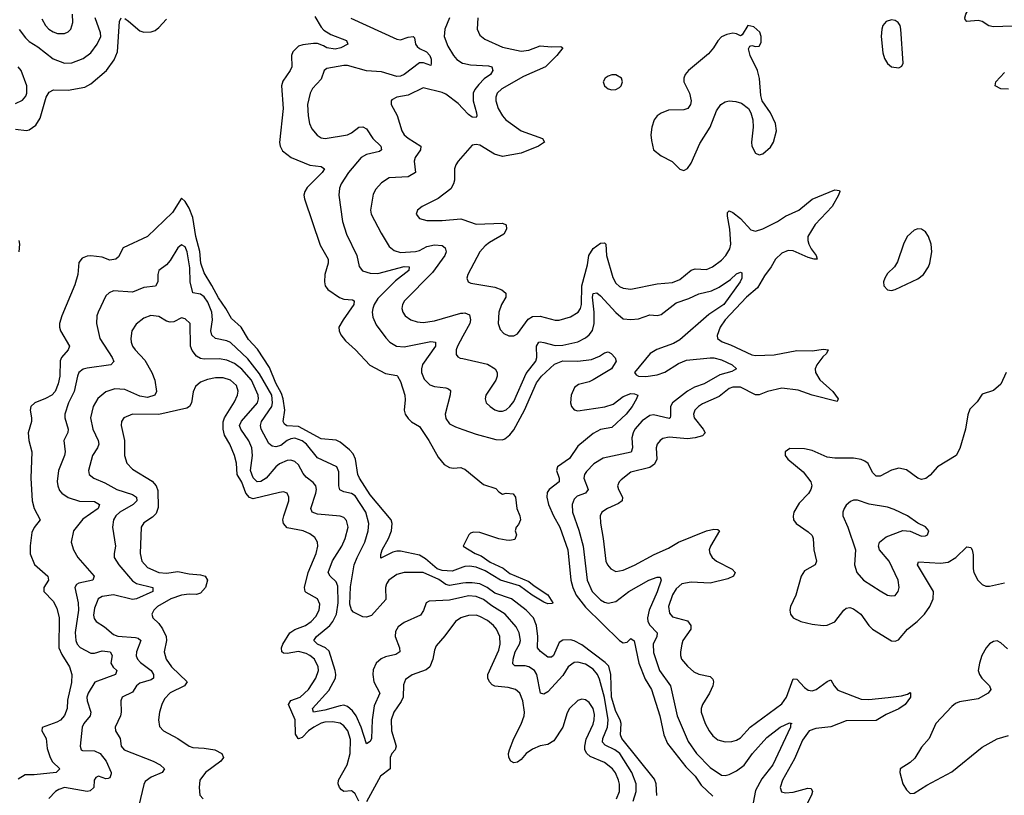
# Model space of a CAD drawing. Header units: inches. Extents: x 1843162 to 1959474, y 907081 to 1016326.
# Tile 335 of 656: x 1937653 to 1942868, y 932729 to 936840. Entities that reach past the tile are written whole.
import ezdxf

# ---------------------------------------------------------------- set-up
doc = ezdxf.new("R2010")
doc.units = ezdxf.units.IN
doc.header["$MEASUREMENT"] = 0
doc.layers.add('B9933', color=7, linetype='Continuous')
doc.layers.add('B9943', color=7, linetype='Continuous')

msp = doc.modelspace()

# ---------------------------------------------------------------- linework, layer by layer
at = {"layer": 'B9933', "color": 5}
for points, elevation in [([(1937630, 936259.7), (1937690, 936253.2), (1937704.1, 936255.9), (1937738.5, 936281.5), (1937762.4, 936317.6), (1937793.5, 936430), (1937810, 936455.9), (1937831.5, 936468.5), (1937910, 936467.2), (1937997.9, 936482.1), (1938030, 936500.6), (1938113.3, 936570), (1938153.7, 936626.3), (1938171.3, 936668.7), (1938182, 936830), (1938189.8, 936850.2)], 520), ([(1937650, 936787.7), (1937683.2, 936743.2), (1937704.1, 936724.1), (1937750, 936695.5), (1937830, 936632.4), (1937890, 936609.4), (1937930, 936611.6), (1937990, 936634.4), (1938030, 936665), (1938064.1, 936710), (1938082, 936750), (1938081.9, 936770), (1938053.1, 936850)], 540), ([(1937770, 936844.4), (1937789.1, 936810), (1937807.6, 936790), (1937830, 936774.9), (1937852.7, 936767.3), (1937890, 936767.1), (1937910, 936774.9), (1937924, 936790), (1937934.3, 936825.7), (1937932.4, 936870)], 560), ([(1938210, 936845.7), (1938230, 936832.4), (1938290, 936781.3), (1938310, 936773.4), (1938350, 936774.7), (1938370, 936783.2), (1938390, 936799.1), (1938430, 936842.9)], 520), ([(1939216.9, 936856.9), (1939250, 936799.5), (1939264.1, 936784.1), (1939300.6, 936760.6), (1939384.9, 936730), (1939390.8, 936710), (1939353.4, 936690), (1939324.4, 936684.4), (1939279.3, 936690), (1939261.6, 936701.6), (1939230, 936713), (1939210, 936714.6), (1939153, 936707), (1939130, 936699.8), (1939098.9, 936670), (1939093.5, 936650), (1939094.3, 936590), (1939086.4, 936570), (1939046.2, 936513.8), (1939039, 936490), (1939048.6, 936370), (1939028.6, 936188.6), (1939032.4, 936170), (1939045.6, 936145.6), (1939090.2, 936110.2), (1939190, 936069.1), (1939250, 936062), (1939268, 936050), (1939254.9, 936030), (1939175.6, 935950), (1939163.2, 935930), (1939158.8, 935910), (1939160.7, 935890), (1939244.2, 935644.2), (1939286.3, 935570), (1939287.4, 935550), (1939269.1, 935490), (1939267.9, 935450), (1939271.8, 935430), (1939286, 935410), (1939347.1, 935367.1), (1939370, 935358.4), (1939415.1, 935355.1), (1939425.5, 935350), (1939423.2, 935330), (1939365.5, 935250), (1939343.5, 935210), (1939345.5, 935190), (1939354.3, 935170), (1939378.4, 935138.4), (1939432, 935090), (1939508.4, 935008.4), (1939590, 934965), (1939650, 934954.6), (1939654.6, 934950), (1939670, 934922), (1939692.5, 934850), (1939695, 934825), (1939689.1, 934770), (1939694.9, 934750), (1939710, 934725.5), (1939727.8, 934707.8), (1939770, 934683.8), (1939820.9, 934610), (1939870, 934521.3), (1939901.6, 934481.6), (1939930, 934466.4), (1939950, 934463.1), (1939990, 934466.4), (1940000, 934462)], 520), ([(1939407.3, 936847.3), (1939650, 936736.5), (1939670, 936733.4), (1939710, 936747.3), (1939737.3, 936750), (1939744.2, 936744.2), (1939749.4, 936710), (1939757.7, 936697.7), (1939770, 936686.8), (1939807.9, 936670), (1939824.6, 936650), (1939831.8, 936630), (1939832.5, 936607.5), (1939830, 936597.2), (1939792, 936612), (1939770, 936611.2), (1939689.2, 936550), (1939670, 936540.2), (1939650, 936538.3), (1939570, 936564.1), (1939490, 936569.1), (1939390, 936596.7), (1939370, 936597.1), (1939279.6, 936580.4), (1939265.4, 936570), (1939250, 936524.8), (1939204.8, 936475.2), (1939191.5, 936450), (1939177.6, 936390), (1939180.2, 936330), (1939188.4, 936290), (1939200.7, 936260.7), (1939227.9, 936227.9), (1939250, 936212.9), (1939270.2, 936210.2), (1939390, 936229.6), (1939410, 936239.5), (1939450, 936270.7), (1939470, 936272.6), (1939490, 936261.1), (1939523.2, 936210), (1939565.8, 936170), (1939568.9, 936150), (1939558, 936142), (1939490, 936125), (1939461.7, 936110), (1939394.1, 936030), (1939355.3, 935970), (1939347.2, 935947.2), (1939344.3, 935910), (1939362.8, 935770), (1939383.7, 935703.7), (1939439.3, 935590), (1939451, 935531), (1939469.5, 935509.5), (1939510, 935497.2), (1939550, 935494.2), (1939690, 935531), (1939716.4, 935530), (1939714.4, 935510), (1939644, 935456), (1939550, 935362.9), (1939530.1, 935330), (1939523.9, 935310), (1939520.6, 935290), (1939523.8, 935263.8), (1939541.8, 935221.8), (1939593, 935153), (1939613.8, 935130), (1939648.5, 935110), (1939690, 935105.9), (1939830, 935133.6), (1939855.3, 935130), (1939855.3, 935110), (1939787.3, 935012.7), (1939781.3, 934990), (1939781.7, 934970), (1939795.2, 934935.2), (1939824.7, 934904.7), (1939850, 934895.2), (1939909.4, 934889.4), (1939924.3, 934884.3), (1939934.4, 934874.4), (1939932.5, 934852.5), (1939905.9, 934750), (1939910, 934726.7), (1939930, 934698), (1939961.4, 934681.4), (1940000, 934667.7)], 540), ([(1939929.4, 936850), (1939904.6, 936790), (1939902, 936750), (1939920.3, 936700.3), (1939950.1, 936650.1), (1939968.9, 936628.9), (1939997.6, 936610), (1940000, 936609.5)], 560), ([(1937630, 936396.1), (1937667.1, 936412.9), (1937685.5, 936434.5), (1937691.6, 936450), (1937691.3, 936490), (1937661.1, 936570), (1937645.4, 936590)], 540), ([(1940000, 936369.2), (1939975.6, 936395.6), (1939910, 936445.6), (1939890, 936454.9), (1939790, 936479.5), (1939710, 936439.5), (1939650.3, 936429.7), (1939624.9, 936415.1), (1939620.7, 936410), (1939620.5, 936390), (1939651.6, 936331.6), (1939677.8, 936250), (1939690.1, 936230.1), (1939710, 936211.3), (1939776.9, 936170), (1939775.5, 936150), (1939748.6, 936110), (1939742.5, 936090), (1939750.3, 936030), (1939710, 936007.6), (1939610, 936002.5), (1939570, 935976), (1939539, 935941), (1939525.2, 935914.8), (1939511.2, 935830), (1939515.5, 935810), (1939567.8, 935707.8), (1939610, 935638), (1939636, 935616), (1939670, 935606.9), (1939750, 935611.7), (1939770, 935616.4), (1939810, 935638.6), (1939850, 935647.2), (1939890, 935642.6), (1939906.8, 935630), (1939912.1, 935610), (1939904.4, 935590), (1939839.2, 935500.8), (1939692.1, 935350), (1939680.7, 935330), (1939677.2, 935310), (1939682.2, 935290), (1939695.6, 935270), (1939724.4, 935250), (1939758.4, 935238.4), (1939790, 935234.6), (1939850, 935243.5), (1939990, 935284.3), (1940000, 935285.2)], 560), ([(1940000, 936118.4), (1939974.9, 936090), (1939962.3, 936070), (1939956.9, 936050), (1939955.5, 935990), (1939950.2, 935969.8), (1939935.8, 935944.2), (1939870, 935892.6), (1939784.9, 935850), (1939760.5, 935830), (1939752.7, 935810), (1939770, 935786), (1939810, 935776.5), (1939890, 935775.8), (1939990, 935784.8), (1940000, 935781.1)], 580), ([(1940000, 933937.6), (1939943.6, 933916.4), (1939890, 933921.3), (1939863.8, 933930), (1939802.8, 933982.8), (1939770, 934001.9), (1939670, 934022.4), (1939650, 934023.2), (1939630, 934017.2), (1939566.6, 933986.6), (1939565.7, 934005.7), (1939572.2, 934030), (1939607.1, 934090), (1939622, 934130), (1939626.6, 934170), (1939620.5, 934190), (1939510, 934321.6), (1939452.7, 934410), (1939443.4, 934430), (1939431.1, 934511.1), (1939418.7, 934538.7), (1939399.7, 934559.7), (1939350, 934600.9), (1939330, 934611.9), (1939250, 934617.6), (1939130, 934683.5), (1939067.9, 934687.9), (1939056.4, 934696.4), (1939049.1, 934710), (1939057.6, 934770), (1939048.3, 934830), (1939039.1, 934859.1), (1939010, 934913.2), (1938975.7, 934995.7), (1938913.1, 935093.1), (1938864.1, 935144.1), (1938826.8, 935210), (1938775.4, 935255.4), (1938744.7, 935310), (1938705.3, 935365.3), (1938671.4, 935431.4), (1938630, 935497.5), (1938611.7, 935550), (1938607.8, 935612.2), (1938585.9, 935690), (1938570, 935792), (1938550, 935841.1), (1938530, 935875.8), (1938510, 935894), (1938462.5, 935817.5), (1938330, 935691.7), (1938200.8, 935630), (1938176.1, 935583.9), (1938162, 935570), (1938130, 935566.2), (1938090, 935580.8), (1938030, 935588), (1938010, 935587.1), (1937983.6, 935576.4), (1937967.2, 935552.8), (1937960.3, 935490), (1937945.1, 935434.9), (1937877.1, 935270), (1937864.8, 935230), (1937864, 935210), (1937869.4, 935190), (1937917.2, 935110), (1937909.3, 935090), (1937875.1, 935050), (1937867.5, 935032.5), (1937865.6, 934950), (1937857.5, 934910), (1937840.9, 934870), (1937822.5, 934850), (1937790, 934831.7), (1937733.7, 934810), (1937712.8, 934790), (1937708.2, 934770), (1937716.5, 934730), (1937715, 934710), (1937698, 934650), (1937701.2, 934610), (1937717.1, 934550), (1937712.5, 934410), (1937718.4, 934290), (1937728.9, 934248.9), (1937761.3, 934190), (1937730, 934148.4), (1937717.7, 934122.3), (1937707.9, 934052.1), (1937708.2, 934008.2), (1937731.7, 933951.7), (1937801.7, 933890), (1937805.5, 933870), (1937780.3, 933830), (1937780.9, 933810), (1937830, 933758.3), (1937850, 933721.6), (1937861.7, 933670), (1937861.2, 933510), (1937875.7, 933475.7), (1937917.3, 933410), (1937929, 933369), (1937926.9, 933326.9), (1937906.2, 933233.8), (1937905, 933190), (1937890, 933152.8), (1937870, 933128.1), (1937850, 933116.2), (1937771.9, 933088.1), (1937770.3, 933070), (1937792.7, 933030), (1937797.8, 932977.8), (1937813.8, 932930), (1937826.4, 932906.4), (1937864.9, 932870), (1937846, 932850), (1937730, 932837.1), (1937682.7, 932837.3), (1937645.1, 932814.9)], 520), ([(1937650.7, 935610), (1937654.3, 935650), (1937649.8, 935670)], 520), ([(1940000, 933853.5), (1939930, 933841.9), (1939910, 933847.3), (1939872.5, 933872.5), (1939790, 933910.3), (1939690, 933910.6), (1939650, 933899.8), (1939608.2, 933870), (1939595.6, 933850), (1939591, 933830), (1939592.6, 933767.4), (1939517, 933683), (1939490, 933672.5), (1939470, 933674.2), (1939420.5, 933700.5), (1939410, 933712.8), (1939402.5, 933742.5), (1939405.3, 933834.7), (1939424.9, 933950), (1939439.7, 933990), (1939481, 934070), (1939499.2, 934130), (1939501.9, 934170), (1939485.8, 934230), (1939430, 934316.4), (1939410, 934328.3), (1939370, 934337.5), (1939348.4, 934348.4), (1939342.9, 934370), (1939344, 934444), (1939332.7, 934470), (1939230, 934518), (1939172.5, 934590), (1939150, 934608.4), (1939110, 934621.9), (1939090, 934619.1), (1939070, 934609.5), (1939036.6, 934583.4), (1939010, 934576.5), (1938990, 934578.8), (1938972.9, 934592.9), (1938931.6, 934670), (1938928.7, 934690), (1938933.7, 934710), (1938988, 934790), (1938992.9, 934810), (1938987.8, 934850), (1938922.9, 934962.9), (1938861.6, 935041.6), (1938770, 935129.2), (1938750, 935137.8), (1938689.9, 935149.9), (1938670, 935168.4), (1938664.9, 935190), (1938674.2, 935250), (1938671.2, 935290), (1938650, 935342.2), (1938630, 935370.6), (1938610, 935385.6), (1938570, 935392), (1938556.8, 935450), (1938554.5, 935525.5), (1938540.2, 935610), (1938530, 935636.9), (1938510, 935646.6), (1938490, 935631.3), (1938450, 935564), (1938430, 935541.5), (1938390.3, 935510), (1938384.2, 935490), (1938385.2, 935450), (1938372.1, 935427.9), (1938310, 935421.2), (1938250, 935395), (1938150, 935402.4), (1938127, 935393), (1938110, 935375.6), (1938068, 935290), (1938061.8, 935270), (1938060.2, 935230), (1938078.2, 935150), (1938142.7, 935050), (1938152.1, 935027.9), (1938136.3, 935010), (1938010, 934993.6), (1937990, 934988), (1937967.1, 934970), (1937958.5, 934950), (1937941.2, 934870), (1937910.8, 934810), (1937891.5, 934750), (1937892.1, 934730), (1937909.3, 934670), (1937907.5, 934652.5), (1937886.5, 934610), (1937893.5, 934550), (1937890.2, 934530), (1937858, 934450), (1937852.3, 934392.3), (1937855, 934370), (1937864.8, 934344.8), (1937876.5, 934330), (1937910, 934307.5), (1937970, 934287.7), (1938050, 934286.7), (1938076.1, 934270), (1938068, 934250), (1937987.6, 934192.4), (1937938.3, 934130), (1937925.3, 934070), (1937937.2, 934030), (1937960.2, 933990), (1938046.7, 933890), (1938040.4, 933870), (1937965.7, 933854.3), (1937953.2, 933846.8), (1937944.8, 933830), (1937963.1, 933750), (1937965.3, 933710), (1937947.1, 933592.9), (1937949.7, 933549.7), (1937958.2, 933530), (1937973.1, 933513.1), (1938030, 933481.7), (1938050, 933482.5), (1938090, 933494.8), (1938132.8, 933490), (1938142.7, 933470), (1938136.6, 933430), (1938147.6, 933407.6), (1938167.6, 933390), (1938161.1, 933370), (1938051.7, 933328.3), (1938015.2, 933270), (1938009.5, 933250), (1938010.1, 933230), (1938029.5, 933170), (1938025.7, 933150), (1937992.9, 933110), (1937983.5, 933090), (1937972.8, 932990), (1937979.5, 932970), (1937986.2, 932966.2), (1938050, 932964.4), (1938079.8, 932950), (1938110.6, 932910), (1938138.2, 932850), (1938137.3, 932842.7), (1938130, 932821.6), (1938121.4, 932818.6), (1938110, 932816.4), (1938070, 932831.4), (1938056.6, 932823.4), (1938047, 932810), (1938045.1, 932770), (1938026.9, 932753.1), (1938010, 932749.5), (1937890, 932770.3), (1937859.8, 932760.2), (1937842.3, 932750), (1937807.5, 932712.5)], 540), ([(1940000, 933779.7), (1939930, 933764), (1939822.2, 933757.8), (1939806.7, 933750), (1939791.9, 933708.1), (1939775.4, 933684.6), (1939690, 933644.8), (1939657.5, 933622.5), (1939643.5, 933596.5), (1939642, 933570), (1939664.8, 933510), (1939666, 933490), (1939644.6, 933475.4), (1939590, 933463.4), (1939567.3, 933452.7), (1939542, 933430), (1939525, 933395), (1939523.7, 933370), (1939529.5, 933330), (1939560.5, 933270), (1939530, 933203.6), (1939520.7, 933130), (1939516.1, 933030), (1939510, 933013.6), (1939490, 933002), (1939461.6, 933090), (1939435.4, 933150), (1939416.4, 933176.4), (1939390, 933199.9), (1939370, 933206.2), (1939350, 933203.3), (1939270, 933181.2), (1939209.6, 933170), (1939203.5, 933190), (1939290, 933284.8), (1939325, 933350), (1939327.4, 933370), (1939323.6, 933390), (1939292.3, 933492.3), (1939272.9, 933510), (1939230.7, 933530), (1939210.7, 933550), (1939225, 933570), (1939296.3, 933630), (1939312.3, 933650), (1939330.6, 933690), (1939339.4, 933750), (1939338.1, 933838.1), (1939330, 933860.3), (1939297.2, 933890), (1939286.5, 933910), (1939309, 933971), (1939359.6, 934050), (1939377.7, 934090), (1939392, 934150), (1939384.9, 934184.9), (1939370, 934201.4), (1939350, 934208.1), (1939230, 934219.6), (1939201.8, 934230), (1939194.7, 934250), (1939221.9, 934330), (1939225.2, 934350), (1939221, 934370), (1939206.9, 934386.9), (1939170, 934415), (1939154.6, 934434.6), (1939130, 934481.4), (1939110, 934498.7), (1939090, 934505), (1939070, 934504.1), (1939030, 934486.8), (1939009.7, 934470.3), (1938958.4, 934410), (1938930, 934393.2), (1938910, 934391.1), (1938890, 934412.2), (1938874.7, 934450), (1938885.9, 934530), (1938882.7, 934570), (1938867.5, 934607.5), (1938823.9, 934670), (1938818, 934690), (1938827.5, 934712.5), (1938912.3, 934810), (1938918.7, 934830), (1938917, 934850), (1938880.6, 934930), (1938830, 934987.4), (1938790, 935018.3), (1938750, 935034.8), (1938710, 935042.1), (1938630, 935040.3), (1938610, 935044.9), (1938590, 935056.4), (1938566.1, 935086.1), (1938558.5, 935110), (1938556.5, 935230), (1938530, 935254.5), (1938510, 935259.7), (1938470, 935238.2), (1938450, 935236), (1938430, 935242.4), (1938390, 935266.5), (1938347, 935273), (1938310, 935258.7), (1938270, 935226), (1938246.9, 935190), (1938241.2, 935150), (1938243.2, 935130), (1938250.2, 935110), (1938264.3, 935090), (1938315.9, 935035.9), (1938353.8, 934970), (1938369.1, 934930), (1938377, 934870), (1938368, 934850), (1938330, 934838.2), (1938290, 934845.2), (1938210, 934880.6), (1938156.7, 934883.3), (1938110, 934868), (1938067.2, 934832.8), (1938042.3, 934790), (1938028.8, 934730), (1938040.1, 934670), (1938069.5, 934610), (1938072.4, 934590), (1938065.9, 934570), (1938038.9, 934530), (1938016.9, 934450), (1938021.1, 934430), (1938045.5, 934410), (1938104.5, 934384.5), (1938167.2, 934350), (1938250, 934323.9), (1938272.1, 934310), (1938273.8, 934290), (1938254.2, 934270), (1938184.1, 934230), (1938162.4, 934210), (1938150.1, 934190), (1938144.8, 934150), (1938159.7, 934050), (1938152.8, 934010), (1938154.3, 933990), (1938178, 933950), (1938250, 933865.4), (1938271.2, 933851.2), (1938358.3, 933830), (1938359, 933810), (1938271, 933770), (1938250, 933767.1), (1938150, 933792.3), (1938090, 933783.7), (1938069.6, 933770.4), (1938062.9, 933757.1), (1938050, 933720.7), (1938044.6, 933684.6), (1938046.7, 933666.7), (1938057.8, 933650), (1938102.2, 933622.2), (1938150, 933580.7), (1938173.2, 933573.2), (1938266.2, 933566.2), (1938281.2, 933561.2), (1938294.2, 933550), (1938271.3, 933490), (1938270, 933468.2), (1938276.6, 933450), (1938293.2, 933433.2), (1938349.5, 933390), (1938361.7, 933370), (1938361.8, 933350), (1938350, 933342), (1938290, 933323), (1938272.1, 933310), (1938250, 933276), (1938195.5, 933250), (1938188.9, 933230), (1938191, 933170), (1938186.2, 933150), (1938158.2, 933090), (1938160.7, 933070), (1938184.4, 933030), (1938190.3, 932990), (1938207, 932970), (1938359.6, 932910), (1938396.5, 932890), (1938419.5, 932870), (1938408.4, 932850), (1938350, 932825.8), (1938317.7, 932802.3), (1938310, 932786.6), (1938284.6, 932675.4)], 560), ([(1940000, 935162.2), (1939971.8, 935110), (1939964.7, 935090), (1939965.3, 935065.3), (1939973.7, 935053.7), (1939986.6, 935046.6), (1940000, 935043.6)], 560), ([(1939450, 932697.7), (1939430, 932736.3), (1939416.3, 932750), (1939410, 932753.5), (1939370, 932749.8), (1939358.1, 932758.1), (1939346.2, 932770), (1939339.6, 932790), (1939342, 932810), (1939388.2, 932890), (1939404.3, 932950), (1939404.4, 933024.4), (1939391.4, 933070), (1939370, 933098), (1939350, 933111), (1939310, 933118.7), (1939270, 933116.1), (1939250, 933112), (1939210.2, 933090), (1939183, 933070), (1939150, 933036.2), (1939130, 933027.6), (1939127.2, 933030), (1939113.9, 933053.9), (1939113, 933130), (1939077.5, 933210), (1939089.2, 933230.8), (1939138.2, 933250), (1939183.4, 933290), (1939221.6, 933350), (1939234.9, 933390), (1939233.5, 933410), (1939213.7, 933450), (1939190.6, 933470), (1939170, 933479.9), (1939130, 933491.3), (1939070, 933481.2), (1939050, 933482.1), (1939041.6, 933490), (1939040.3, 933510), (1939046.1, 933530), (1939084.7, 933590), (1939110, 933608.1), (1939167.4, 933630), (1939197.7, 933650), (1939222.3, 933677.7), (1939239.9, 933710), (1939242, 933742), (1939229.9, 933769.9), (1939170, 933803.9), (1939165, 933810), (1939162.4, 933830), (1939181.1, 933910), (1939223.9, 934010), (1939232.9, 934050), (1939231.2, 934070), (1939215.6, 934095.6), (1939190, 934115), (1939154, 934130), (1939070, 934147.5), (1939049.6, 934169.6), (1939047.4, 934190), (1939052, 934210), (1939077.8, 934290), (1939079.3, 934310), (1939070, 934330.9), (1939050, 934337.2), (1939030, 934334.4), (1938890, 934300.8), (1938870, 934307.3), (1938850.2, 934330.2), (1938830, 934388.9), (1938805.1, 934430), (1938800.8, 934490), (1938791, 934531), (1938765.5, 934590), (1938737.6, 934637.6), (1938730.4, 934670), (1938731.2, 934708.8), (1938737.1, 934730), (1938790, 934814), (1938806.1, 934850), (1938810.4, 934870.4), (1938801.2, 934901.2), (1938770, 934929), (1938730, 934942.3), (1938690, 934941), (1938647.5, 934932.5), (1938610, 934918.9), (1938584.2, 934895.8), (1938572.3, 934867.7), (1938562.4, 934810), (1938551.7, 934790), (1938538.9, 934781.1), (1938390, 934748.3), (1938250.1, 934749.9), (1938204.6, 934730), (1938192.4, 934710), (1938190.2, 934690), (1938208.6, 934610), (1938208.6, 934530), (1938219.7, 934490), (1938250, 934458.5), (1938354.3, 934394.3), (1938376.5, 934370), (1938385.5, 934345.5), (1938386.1, 934253.9), (1938376.7, 934223.3), (1938356.9, 934203.1), (1938310, 934173.3), (1938295.9, 934150), (1938290.8, 934010), (1938300.2, 933970), (1938330, 933936.6), (1938390, 933910.9), (1938430, 933907.2), (1938490, 933915.7), (1938550, 933902.8), (1938610, 933898.4), (1938634.9, 933890), (1938647.2, 933870), (1938636.9, 933830), (1938610, 933799.9), (1938590, 933793.5), (1938550, 933795.4), (1938510.7, 933790.7), (1938453.7, 933770), (1938382.8, 933730), (1938364.2, 933710), (1938353.7, 933690), (1938358.7, 933670), (1938390, 933639), (1938410, 933611.7), (1938428.1, 933570), (1938430.1, 933550), (1938418, 933490), (1938428.5, 933450), (1938456.6, 933410), (1938539.3, 933330), (1938526.4, 933310), (1938450, 933271.5), (1938420.1, 933239.9), (1938405.3, 933210), (1938393.1, 933170), (1938388.4, 933130), (1938394, 933094), (1938414.9, 933070), (1938490.4, 933030), (1938550.5, 932990), (1938570, 932983.2), (1938630, 932979.8), (1938686, 932970), (1938723, 932950), (1938732.4, 932930), (1938719.3, 932910), (1938637.2, 932850), (1938607.2, 932810), (1938603.6, 932770), (1938606.9, 932730), (1938624.4, 932710)], 580), ([(1940000, 933673.6), (1939990, 933670.5), (1939961.2, 933650), (1939905, 933575), (1939858.4, 933521.6), (1939850, 933499), (1939841.7, 933450), (1939824.7, 933410), (1939806.4, 933393.6), (1939732.5, 933367.5), (1939696.8, 933343.2), (1939686.1, 933313.9), (1939684.4, 933250), (1939674.2, 933225.8), (1939634.2, 933170), (1939621.1, 933130), (1939621.7, 933070), (1939647.8, 932990), (1939641.9, 932970), (1939625, 932950), (1939616, 932930), (1939615.9, 932870), (1939564.4, 932830), (1939490, 932695.1)], 580)]:
    msp.add_lwpolyline(points, dxfattribs=dict(at, elevation=elevation))
at = {"layer": 'B9943', "color": 5}
for points, elevation in [([(1942910, 936806.4), (1942810, 936801.2), (1942786.9, 936806.9), (1942750, 936831), (1942730, 936836), (1942670, 936829.9), (1942661.5, 936841.5), (1942659.1, 936850), (1942663.9, 936870), (1942676.2, 936890), (1942750, 936974.5), (1942770, 936982.9), (1942830, 936987.8), (1942861, 937010), (1942902.4, 937090)], 580), ([(1940078.8, 936850), (1940076.5, 936790), (1940090, 936757.6), (1940116.7, 936736.7), (1940210, 936693.5), (1940310, 936673.8), (1940350, 936678), (1940410, 936700.6), (1940470, 936695.2), (1940518.5, 936698.5), (1940530.2, 936690.2), (1940498, 936650), (1940438.5, 936590), (1940321.8, 936538.2), (1940205.9, 936474.1), (1940181.4, 936450), (1940175.8, 936430), (1940175.5, 936410), (1940187.2, 936370), (1940210, 936330.2), (1940227.8, 936310), (1940310, 936250.8), (1940422.4, 936210), (1940432, 936190), (1940400.9, 936170), (1940310, 936133), (1940210, 936115.3), (1940167.6, 936127.6), (1940090, 936174.5), (1940070, 936178.7), (1940050, 936175.1), (1940000, 936118.4)], 580), ([(1940000, 936609.5), (1940040.8, 936600.8), (1940136.2, 936596.2), (1940154.4, 936590), (1940159.4, 936570), (1940147, 936550), (1940113.6, 936526.4), (1940084.2, 936495.8), (1940063.9, 936470), (1940055.4, 936450), (1940055.4, 936410), (1940072.9, 936347.1), (1940074.7, 936330), (1940070, 936320.7), (1940050, 936323.7), (1940030, 936336.8), (1940000, 936369.2)], 560), ([(1942890, 936471.4), (1942850, 936473.6), (1942820.3, 936490), (1942823.9, 936510), (1942870, 936560.4)], 580), ([(1940000, 935781.1), (1940070, 935755.5), (1940210, 935762.3), (1940230, 935751.8), (1940230.7, 935730), (1940216.8, 935703.2), (1940141.5, 935658.5), (1940118.7, 935641.3), (1940090.2, 935610), (1940026, 935490), (1940022, 935470), (1940028.2, 935450), (1940043.4, 935443.4), (1940170, 935421.9), (1940207.6, 935407.6), (1940227.5, 935390), (1940227.8, 935370), (1940205.4, 935330), (1940190.2, 935290), (1940186.5, 935230), (1940198.4, 935198.4), (1940217, 935177), (1940244.7, 935164.7), (1940270, 935164.4), (1940290, 935174.6), (1940347, 935253), (1940370, 935266.3), (1940410, 935268.9), (1940490, 935248.1), (1940510, 935247.5), (1940570, 935265), (1940610.3, 935289.7), (1940623.6, 935310), (1940629, 935330), (1940631, 935429), (1940660.1, 935539.9), (1940667.8, 935590), (1940690, 935628), (1940730, 935655.3), (1940750, 935656.5), (1940757.6, 935650), (1940762, 935590), (1940794, 935474), (1940810, 935442.9), (1940830, 935425.4), (1940850, 935416.3), (1940890, 935411.9), (1941030, 935439.7), (1941110, 935447), (1941150, 935463.5), (1941210, 935512.4), (1941230, 935519.2), (1941290, 935516.8), (1941322.6, 935530), (1941370, 935565.4), (1941392.9, 935590), (1941414.2, 935625.8), (1941419.6, 935650), (1941414.3, 935730), (1941401.5, 935798.5), (1941402.7, 935817.3), (1941410, 935827.2), (1941430, 935817.6), (1941470, 935786.1), (1941525.7, 935725.7), (1941550, 935718.9), (1941590, 935730.7), (1941666.8, 935770), (1941710, 935797.9), (1941780.4, 935830), (1941850, 935888.1), (1941970, 935937.7), (1941994.9, 935934.9), (1941997.1, 935930), (1941990.2, 935910), (1941956.6, 935850), (1941865.5, 935754.5), (1941827.9, 935690), (1941826.7, 935670), (1941833.5, 935650), (1941844.7, 935624.7), (1941872, 935590), (1941876.3, 935570), (1941861.2, 935570), (1941830, 935579.9), (1941750, 935615.6), (1941723.5, 935616.5), (1941690, 935602.4), (1941657.1, 935570), (1941634.1, 935530), (1941597.7, 935482.3), (1941561.1, 935418.9), (1941502.2, 935370), (1941389.5, 935250), (1941363, 935210), (1941346.6, 935166.6), (1941349.4, 935149.4), (1941373.1, 935133.1), (1941417.1, 935117.1), (1941530, 935064.2), (1941550, 935059.6), (1941650, 935064), (1941770, 935085.8), (1941850, 935084.8), (1941910, 935093.7), (1941936, 935090), (1941926.7, 935070), (1941906.5, 935053.5), (1941875.5, 935010), (1941866.8, 934990), (1941867.7, 934970), (1941891, 934931), (1941959.8, 934870), (1941988, 934830), (1941983.6, 934816.4), (1941849.9, 934849.9), (1941776.3, 934876.3), (1941690, 934886.4), (1941614, 934870), (1941570, 934850.9), (1941550, 934851.2), (1941470, 934891.7), (1941430, 934892.1), (1941410, 934885.2), (1941357.3, 934842.7), (1941270, 934803.8), (1941247.6, 934790), (1941229.4, 934770), (1941221.2, 934750), (1941225, 934730), (1941273.3, 934670), (1941283.2, 934650), (1941270, 934634.8), (1941230, 934623.5), (1941190, 934619.3), (1941092.8, 934627.2), (1941059.8, 934620.2), (1941044.7, 934610), (1941030, 934589.5), (1941024.4, 934570), (1941027.9, 934510), (1941015.6, 934484.4), (1940990, 934466.6), (1940890, 934441.8), (1940838.6, 934401.4), (1940828.2, 934390), (1940820.2, 934370), (1940824.1, 934350), (1940846.7, 934310), (1940843.8, 934290), (1940825, 934275), (1940765.7, 934250), (1940736.5, 934230), (1940728.3, 934210), (1940729.2, 934170.8), (1940744.2, 934090), (1940758.4, 933970), (1940767.1, 933950), (1940783.6, 933930), (1940810, 933915.5), (1940850, 933922.8), (1940910, 933948.3), (1941014.3, 934005.7), (1941090, 934038.6), (1941142, 934070), (1941290, 934131.6), (1941330, 934140.5), (1941350, 934137.8), (1941358.9, 934130), (1941311.6, 934050), (1941305.4, 934030), (1941307.8, 934010), (1941320.8, 933990), (1941344, 933970), (1941427.3, 933927.3), (1941442, 933910), (1941433.4, 933890), (1941403.1, 933876.9), (1941310, 933853.6), (1941210, 933859.2), (1941160.9, 933850), (1941130, 933823.5), (1941110, 933791.7), (1941089.5, 933729.5), (1941094.4, 933694.4), (1941110, 933675.6), (1941190, 933653.6), (1941208, 933630), (1941207.4, 933610), (1941165.6, 933550), (1941160.2, 933530), (1941152.3, 933490), (1941152.4, 933470), (1941159.1, 933450), (1941190, 933412.8), (1941223.6, 933383.6), (1941250, 933371.3), (1941310, 933358.5), (1941324.1, 933344.1), (1941327.2, 933330), (1941324, 933310), (1941306.3, 933270), (1941269.3, 933210), (1941262.3, 933190), (1941263.2, 933170), (1941283.8, 933110), (1941304.5, 933070), (1941324.2, 933044.2), (1941350, 933023.2), (1941390, 933013.2), (1941425.3, 933014.7), (1941450, 933021.1), (1941470, 933034.4), (1941521.2, 933090), (1941690, 933214.6), (1941714.2, 933250), (1941750, 933347.2), (1941770, 933344.7), (1941810, 933300.6), (1941830, 933286.4), (1941850, 933282.3), (1941870.9, 933290), (1941930, 933333), (1941950, 933340.3), (1941966.7, 933310), (1941986.3, 933286.3), (1942110, 933238.2), (1942150, 933236.4), (1942252.8, 933247.2), (1942323, 933257), (1942354.5, 933265.5), (1942370, 933274.8), (1942371.8, 933271.8), (1942372, 933250), (1942343, 933210), (1942310, 933187.2), (1942242.6, 933157.4), (1942190, 933126.2), (1942030, 933123.9), (1941950, 933092.1), (1941870, 933084.1), (1941834.2, 933070), (1941798.9, 933021.1), (1941757.1, 932922.9), (1941693, 932810), (1941681.5, 932770), (1941688.1, 932748.1), (1941710, 932741.7), (1941750, 932746.4), (1941827.6, 932767.6), (1941844.5, 932764.5), (1941852.9, 932750), (1941846.7, 932730), (1941806, 932650)], 580), ([(1940000, 935043.6), (1940130, 935014.7), (1940171.6, 934990), (1940182, 934970), (1940182.4, 934950), (1940175.5, 934930), (1940122.8, 934850), (1940118.3, 934830), (1940124.6, 934810), (1940144.2, 934790), (1940170, 934772.6), (1940190, 934765.4), (1940210, 934765.5), (1940230, 934773), (1940250, 934789.3), (1940270, 934816.5), (1940334.8, 934965.2), (1940386.1, 935030), (1940392.1, 935050), (1940391.2, 935108.8), (1940403.5, 935130), (1940410, 935133.4), (1940430, 935129.5), (1940490, 935112.8), (1940530, 935114.4), (1940610, 935133.4), (1940650, 935154.3), (1940670, 935170.2), (1940686.6, 935193.4), (1940695.8, 935230), (1940695.2, 935290), (1940687, 935370), (1940690.8, 935389.2), (1940710, 935392.5), (1940730, 935377), (1940810, 935288.4), (1940850, 935255), (1940890, 935251), (1940930, 935255), (1940990, 935274.8), (1941030, 935272.3), (1941050, 935277), (1941130, 935340.1), (1941197.6, 935362.4), (1941250, 935386.3), (1941317.4, 935402.6), (1941357.6, 935422.4), (1941417.4, 935462.6), (1941450, 935492.2), (1941470, 935502.4), (1941477.5, 935497.5), (1941477.2, 935470), (1941468.9, 935450), (1941383.3, 935330), (1941303.4, 935276.6), (1941150, 935143.9), (1941115.4, 935124.6), (1941027.3, 935092.7), (1940991.9, 935070), (1940910.2, 934970), (1940917.4, 934957.4), (1940930.2, 934950.2), (1940970, 934949.2), (1941030, 934957.2), (1941070, 934971.5), (1941142.3, 935017.7), (1941185.2, 935034.8), (1941310, 935047.9), (1941330, 935048.1), (1941370, 935037.3), (1941426.5, 935010), (1941450.2, 934989.8), (1941424.2, 934975.8), (1941362.1, 934957.9), (1941279, 934910), (1941227.9, 934892.1), (1941190, 934871.5), (1941110.1, 934809.9), (1941099.6, 934790), (1941099.8, 934740.2), (1941098, 934730), (1941093.1, 934726.9), (1941010, 934746.5), (1940990, 934742.2), (1940950, 934714.5), (1940911.8, 934670), (1940901.6, 934650), (1940895.6, 934624.4), (1940899.2, 934570), (1940891.7, 934548.3), (1940744.3, 934515.7), (1940694.8, 934485.2), (1940654.5, 934445.5), (1940645, 934430), (1940641.3, 934410), (1940664, 934350), (1940650.2, 934330), (1940606, 934314), (1940590, 934299.2), (1940578.9, 934270), (1940581, 934230), (1940614.9, 934134.9), (1940637.7, 934050), (1940658.2, 933870), (1940685.9, 933810), (1940730, 933765.9), (1940750, 933753.2), (1940770, 933747.9), (1940810, 933755.9), (1940879.8, 933810), (1940986, 933870), (1941030, 933884.7), (1941044.9, 933884.9), (1941050.2, 933870), (1941030, 933807.4), (1940987.4, 933710), (1940978.8, 933670), (1940980.8, 933650), (1940990.1, 933630.1), (1941029.3, 933590), (1941027.4, 933570), (1941009, 933530), (1941010, 933486), (1941041.6, 933390), (1941100.9, 933310), (1941134.7, 933150), (1941193.7, 933013.7), (1941237, 932950), (1941310, 932876.8), (1941370, 932836.2), (1941390, 932835), (1941410, 932840.2), (1941450, 932858.2), (1941490, 932889.4), (1941533.9, 932950), (1941610, 933036.3), (1941681.1, 933090), (1941730, 933113.8), (1941742.8, 933110), (1941736.4, 933103.6), (1941735.9, 933090), (1941642.8, 932890), (1941583.9, 932816.1), (1941550, 932753.8), (1941537.5, 932690)], 560), ([(1940000, 935285.2), (1940010, 935286), (1940035.4, 935275.4), (1940041.4, 935250), (1940036.6, 935230), (1940000, 935162.2)], 560), ([(1940000, 934667.7), (1940070, 934642.7), (1940174.6, 934614.6), (1940210, 934613.5), (1940222.4, 934617.6), (1940250, 934639.3), (1940270, 934666.3), (1940327.5, 934770), (1940390, 934915.5), (1940416.4, 934950), (1940485, 935015), (1940530, 935031.4), (1940610, 935030.1), (1940681.3, 935038.7), (1940723.6, 935056.4), (1940750, 935074.4), (1940770, 935079.1), (1940786, 935070), (1940807.7, 935047.7), (1940812, 935030), (1940786.9, 934990), (1940690, 934931.5), (1940670, 934921.3), (1940613.6, 934906.4), (1940592.3, 934890), (1940573.8, 934850), (1940570.2, 934810), (1940575, 934790), (1940590, 934771.4), (1940610, 934767.5), (1940752.3, 934787.7), (1940797.1, 934802.9), (1940850, 934842.7), (1940890, 934858.9), (1940910, 934857.8), (1940927.7, 934850), (1940920.3, 934830), (1940897.5, 934790), (1940865, 934750), (1940790, 934679.2), (1940730, 934667.8), (1940690, 934646.8), (1940610, 934580.2), (1940565.3, 934514.7), (1940501.5, 934470), (1940496.1, 934450), (1940510.1, 934410), (1940511.2, 934390), (1940457.2, 934350), (1940446.6, 934333.4), (1940445.3, 934310), (1940454.2, 934270), (1940479.6, 934210), (1940514.6, 934150), (1940556.5, 934030), (1940572.6, 933870), (1940583.3, 933830), (1940601.3, 933790), (1940650, 933726.6), (1940830, 933549.4), (1940850, 933537.2), (1940870, 933541.5), (1940890, 933560.3), (1940908.1, 933548.1), (1940931.7, 933430), (1940965.1, 933345.1), (1940999.4, 933290), (1941044.4, 933150), (1941065.2, 933050), (1941084.6, 933004.6), (1941180.8, 932880.8), (1941230.9, 932830), (1941262.9, 932782.9), (1941324.4, 932724.4)], 540), ([(1942878, 934970), (1942850, 934909), (1942810, 934874), (1942750, 934855.3), (1942725.2, 934814.8), (1942684.9, 934775.1), (1942675.2, 934744.8), (1942662.8, 934670), (1942632.5, 934567.5), (1942612.8, 934530), (1942514, 934470), (1942474.6, 934425.4), (1942452.6, 934407.4), (1942430, 934402.4), (1942410, 934410.7), (1942350, 934453.5), (1942310, 934462.8), (1942270, 934451.7), (1942210, 934421.1), (1942190, 934420.3), (1942170, 934440.5), (1942147.1, 934487.1), (1942130, 934500.9), (1942110, 934508.9), (1942070, 934515.9), (1941970, 934515.7), (1941930, 934520.9), (1941850, 934557.2), (1941810, 934565.1), (1941733, 934567), (1941707.7, 934550), (1941707.7, 934530), (1941722, 934510), (1941803.1, 934443.1), (1941843.5, 934390), (1941848.4, 934370), (1941844.1, 934350), (1941830.6, 934329.4), (1941781.9, 934278.1), (1941753.6, 934230), (1941749.2, 934209.2), (1941751.6, 934190), (1941765.7, 934170), (1941830, 934125.8), (1941850, 934105.7), (1941856.6, 934090), (1941859.8, 934030), (1941874.1, 933970), (1941865.6, 933950), (1941810, 933918), (1941792.3, 933890), (1941763.2, 933790), (1941734.9, 933730), (1941732, 933710), (1941735.8, 933690), (1941750, 933668.9), (1941790.7, 933650), (1941850, 933636.3), (1941908.5, 933628.5), (1941930, 933630.2), (1941970, 933648.5), (1942017.5, 933710), (1942030, 933720.4), (1942050, 933725.3), (1942070, 933718.3), (1942108.9, 933688.9), (1942150, 933629.1), (1942170, 933609.2), (1942270, 933548.2), (1942290, 933546.4), (1942307, 933553), (1942355.3, 933610), (1942407.1, 933650), (1942444.7, 933690), (1942473.1, 933730), (1942490.5, 933770), (1942492.4, 933810), (1942409, 933950), (1942413.8, 933966.2), (1942530, 933959), (1942570, 933964.2), (1942610.6, 933989.4), (1942670, 934046.7), (1942690, 934042.6), (1942697.1, 934030), (1942703.4, 934003.4), (1942702.5, 933930), (1942706.8, 933910), (1942727.9, 933870), (1942750, 933846), (1942770, 933836.9), (1942790, 933837.3), (1942870, 933855.8)], 620), ([(1940000, 934462), (1940010, 934457.6), (1940110, 934376.3), (1940174.9, 934354.9), (1940190, 934338), (1940210, 934326), (1940230, 934331.3), (1940266.4, 934326.4), (1940278.8, 934310), (1940286.8, 934250), (1940302.8, 934210), (1940306, 934190), (1940295.3, 934164.7), (1940282, 934150), (1940278, 934130), (1940284.7, 934110), (1940274.8, 934085.2), (1940250, 934079), (1940230, 934081.2), (1940190, 934089.2), (1940090, 934121.2), (1940056.9, 934123.1), (1940041, 934119), (1940032, 934110), (1940002, 934050), (1940065.5, 934010), (1940098, 933998), (1940144.3, 933964.3), (1940213.6, 933933.6), (1940250, 933905.3), (1940350, 933863.1), (1940378.8, 933838.8), (1940450.9, 933790.9), (1940476.3, 933750), (1940474.6, 933745.4), (1940450, 933744.7), (1940430, 933752.4), (1940367, 933790), (1940299.9, 933839.9), (1940198.9, 933870), (1940118.7, 933918.7), (1940070, 933939), (1940036, 933944), (1940010, 933941.4), (1940000, 933937.6)], 520), ([(1941028.4, 932728.4), (1941023.7, 932790), (1941015.1, 932815.1), (1940842.9, 933030), (1940834.8, 933050), (1940838.1, 933110), (1940832.8, 933130), (1940810, 933172.6), (1940787.8, 933250), (1940784.8, 933370), (1940773, 933413), (1940753.5, 933433.5), (1940630, 933527.1), (1940590, 933548.5), (1940570, 933554), (1940530, 933551.3), (1940510, 933538.7), (1940480.6, 933470), (1940470, 933460.9), (1940450, 933462.1), (1940411.3, 933491.3), (1940395.8, 933510), (1940396.6, 933570), (1940389.9, 933629.9), (1940373.8, 933670), (1940335.8, 933710), (1940257.3, 933770), (1940170, 933800.7), (1940129.7, 933829.7), (1940090, 933849.2), (1940050, 933856), (1940016.1, 933856.1), (1940000, 933853.5)], 540), ([(1940902.5, 932697.5), (1940917.8, 932750), (1940917.7, 932790), (1940895, 932850), (1940831.6, 932950), (1940806, 932970), (1940754.2, 932994.2), (1940739.9, 933010), (1940742.1, 933030), (1940766, 933090), (1940770.2, 933130), (1940750, 933247.8), (1940724.6, 933344.6), (1940713.3, 933370), (1940690, 933398), (1940650, 933423.4), (1940610, 933434.7), (1940590, 933433.1), (1940557.7, 933410), (1940530, 933363.8), (1940450, 933276.8), (1940430, 933264.4), (1940410.8, 933270.8), (1940391.7, 933370), (1940379.2, 933390), (1940350, 933410.4), (1940330, 933415.7), (1940275.9, 933415.9), (1940265.8, 933425.8), (1940266.7, 933450), (1940277.1, 933490), (1940299.9, 933530), (1940305.8, 933550), (1940298.8, 933590), (1940282.5, 933622.5), (1940224.7, 933690), (1940153.4, 933733.4), (1940110, 933766.9), (1940070, 933783.4), (1940030, 933786.5), (1940000, 933779.7)], 560), ([(1940814.3, 932710), (1940830.4, 932750), (1940830, 932789), (1940824.5, 932810), (1940808, 932848), (1940792.4, 932870), (1940750, 932903), (1940674.2, 932934.2), (1940656.2, 932950), (1940647.1, 932970), (1940645.9, 932990), (1940653.5, 933026.5), (1940690, 933106.5), (1940696.3, 933130), (1940697, 933157), (1940689.9, 933189.9), (1940670, 933220.3), (1940650, 933235.3), (1940630, 933238.8), (1940610, 933231.9), (1940565.4, 933190), (1940552.9, 933167.1), (1940530, 933089.6), (1940481.7, 933018.3), (1940450, 932998.7), (1940410, 932990.6), (1940370, 932973.8), (1940336.5, 932950), (1940310, 932919.8), (1940290, 932904.4), (1940270, 932901.4), (1940253.6, 932910), (1940243.1, 932930), (1940242.3, 932950), (1940247.7, 932970), (1940271.1, 933030), (1940310, 933106.3), (1940325.6, 933150), (1940327.5, 933170), (1940317.5, 933230), (1940301.6, 933270), (1940279.7, 933290), (1940241.1, 933301.1), (1940170, 933308.2), (1940155.5, 933315.5), (1940141.5, 933330), (1940133.1, 933350), (1940133.3, 933370), (1940190, 933498.7), (1940198, 933530), (1940196.9, 933570), (1940179.3, 933610), (1940162, 933630), (1940130, 933655), (1940090, 933677.7), (1940070, 933683.2), (1940030, 933683), (1940000, 933673.6)], 580), ([(1942885.3, 933505.3), (1942850, 933536.9), (1942830, 933548), (1942810, 933544.7), (1942790, 933531.2), (1942772, 933510), (1942749.1, 933470), (1942736.1, 933430), (1942730.3, 933390), (1942736, 933370), (1942749.1, 933350), (1942790.4, 933310), (1942797.1, 933290), (1942783.1, 933270), (1942730, 933240.2), (1942630, 933224), (1942610, 933215.3), (1942590, 933199.2), (1942504.9, 933110), (1942470.3, 933030), (1942430, 932983.6), (1942393.4, 932926.6), (1942370, 932903), (1942317.3, 932870), (1942314.4, 932850), (1942330, 932790.8), (1942350, 932757.3), (1942370, 932738.8), (1942390, 932740.5), (1942457.5, 932782.5), (1942590, 932852.8), (1942750, 932983.8), (1942830, 933029.3), (1942890, 933045.6)], 620)]:
    msp.add_lwpolyline(points, dxfattribs=dict(at, elevation=elevation))
for points, elevation in [([(1942270, 936838.9), (1942243, 936830), (1942224.9, 936810), (1942219.5, 936790), (1942215.8, 936750), (1942225.1, 936665.1), (1942233.8, 936633.8), (1942250, 936607.3), (1942270, 936590.7), (1942310, 936584), (1942326, 936594), (1942332, 936610), (1942319.7, 936790), (1942315.8, 936810), (1942305.6, 936825.6), (1942290, 936835.8)], 620), ([(1941510, 936809.3), (1941479.8, 936760.2), (1941470, 936754), (1941450, 936765.2), (1941430, 936769.2), (1941398, 936762), (1941370.7, 936749.3), (1941350, 936728.7), (1941327.7, 936690), (1941301.4, 936658.6), (1941195.8, 936570), (1941178, 936550), (1941170.3, 936530), (1941170.3, 936510), (1941201.1, 936450), (1941210.3, 936410), (1941205.3, 936390), (1941191.3, 936368.7), (1941170, 936362.6), (1941090, 936360.5), (1941050, 936345.1), (1941029, 936331), (1941013, 936310), (1941001.6, 936270), (1940996.4, 936230), (1940998.8, 936198.8), (1941010.7, 936150), (1941050, 936118), (1941108.8, 936088.8), (1941150, 936047.3), (1941170, 936040.7), (1941190, 936050.6), (1941210, 936079.1), (1941255.4, 936184.6), (1941309.8, 936270), (1941343.1, 936356.9), (1941366, 936390), (1941390, 936404.9), (1941410.3, 936410.3), (1941446.7, 936406.7), (1941476.7, 936396.7), (1941513.4, 936370), (1941525.8, 936345.9), (1941535.3, 936310), (1941538.3, 936270), (1941529.1, 936190), (1941531.7, 936170), (1941550, 936133), (1941570, 936123.1), (1941590, 936128.7), (1941630, 936164.2), (1941646, 936190), (1941662.2, 936250), (1941656.9, 936290), (1941630, 936346.6), (1941585.1, 936410), (1941577.7, 936437.7), (1941571.2, 936528.8), (1941561.4, 936570), (1941522.4, 936650), (1941514, 936686), (1941520.2, 936699.8), (1941530, 936702.8), (1941550, 936697.1), (1941570, 936699.1), (1941580.1, 936719.9), (1941580.5, 936750), (1941573, 936773), (1941542.3, 936802.3)], 620), ([(1940810, 936547.8), (1940790, 936547.8), (1940770, 936540.5), (1940753.4, 936530), (1940743.8, 936510), (1940750.7, 936490), (1940760.7, 936480.7), (1940770, 936473.4), (1940790, 936468.4), (1940810, 936470.5), (1940830, 936480.5), (1940838.4, 936490), (1940845.6, 936510), (1940840.7, 936530)], 620), ([(1942410, 935731.6), (1942390, 935724.5), (1942353, 935690), (1942334, 935650), (1942303.2, 935556.8), (1942285.7, 935530), (1942250, 935494.3), (1942235.3, 935470), (1942229, 935450), (1942230.4, 935430), (1942248.9, 935408.9), (1942270, 935405.3), (1942290, 935410.3), (1942410, 935466.4), (1942439.5, 935490), (1942467, 935530), (1942474.5, 935550), (1942484.7, 935610), (1942480.5, 935650), (1942467.3, 935690), (1942450, 935715.1), (1942430, 935729.5)], 620), ([(1942070, 934293), (1942053.3, 934286.7), (1942030, 934267), (1942019.5, 934250), (1942012, 934230), (1942012, 934210), (1942039.5, 934150), (1942080.4, 934030), (1942074.4, 933950), (1942086.7, 933910), (1942121.6, 933870), (1942210, 933812), (1942250, 933790.4), (1942270, 933785.7), (1942290, 933788.7), (1942305.6, 933810), (1942311.1, 933830), (1942305.4, 933870), (1942259.1, 933970), (1942207.6, 934030), (1942202.4, 934050), (1942207.3, 934070), (1942241.7, 934098.3), (1942330, 934132), (1942368.9, 934128.9), (1942430, 934103), (1942450, 934104), (1942462, 934110), (1942468.7, 934130), (1942450, 934152.7), (1942410, 934172.3), (1942356, 934210), (1942284.7, 934244.7), (1942250, 934256), (1942152.5, 934272.5), (1942090, 934292.6)], 640)]:
    msp.add_lwpolyline(points, close=True, dxfattribs=dict(at, elevation=elevation))

doc.saveas('drawing.dxf')
